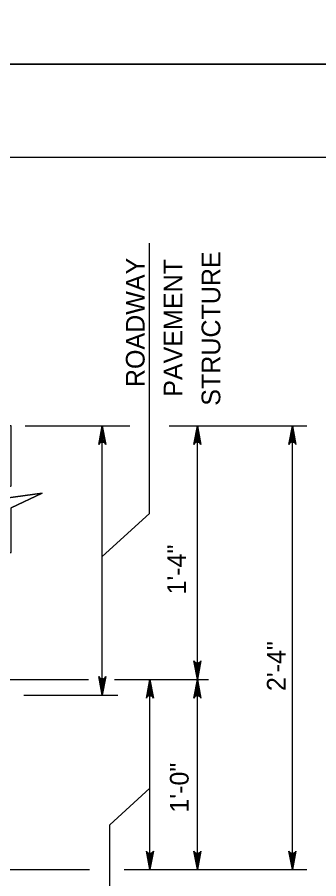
# Model space of a CAD drawing. Extents: x 636530 to 644067, y 294168 to 299122.
# Drawn here: x 639387.2 to 639435.5, y 297601.9 to 297740 of the extents above; entities that cross this region are included whole.
import ezdxf

# ---------------------------------------------------------------- set-up
doc = ezdxf.new("R2010")
doc.units = 0
doc.layers.add('1', color=7, linetype='Continuous')
doc.layers.add('PLT-BNDY', color=7, linetype='Continuous')

msp = doc.modelspace()

# ---------------------------------------------------------------- linework, layer by layer
at = {"layer": '1'}
for p, q in [((639832.78, 297717.48), (639046.78, 297717.48)), ((639408.39, 297660.47), (639408.39, 297703.76)), ((639388.43, 297674.51), (639405.24, 297674.51)), ((639400.81, 297631.33), (639400.81, 297674.51)), ((639411.54, 297674.51), (639433.59, 297674.51)), ((639416.05, 297633.88), (639416.05, 297674.51)), ((639431.29, 297603.4), (639431.29, 297674.51)), ((639408.39, 297660.47), (639400.81, 297653.56)), ((639314.21, 297633.88), (639398.58, 297633.88)), ((639402.75, 297633.88), (639417.83, 297633.88)), ((639408.43, 297603.4), (639408.43, 297633.88)), ((639416.05, 297603.4), (639416.05, 297633.88)), ((639388.2, 297631.33), (639403.29, 297631.33)), ((639402.01, 297610.58), (639408.43, 297616.44)), ((639402.01, 297558.7), (639402.01, 297610.58)), ((639314.21, 297603.4), (639398.76, 297603.4)), ((639404.31, 297603.4), (639433.59, 297603.4))]:
    msp.add_line(p, q, dxfattribs=at)
msp.add_lwpolyline([(639381.01, 297662.35), (639386.18, 297664.89), (639386.18, 297674.51), (639235.64, 297674.51), (639235.64, 297672.61), (639234.69, 297672.61), (639234.69, 297633.88), (639310.89, 297633.88), (639331.21, 297654.19), (639386.18, 297654.19), (639386.18, 297661.37), (639391.14, 297663.72)], close=True, dxfattribs=at)
for points in [[(639400.81, 297674.51), (639401.37, 297671.53), (639401.21, 297671.76), (639401.01, 297671.88), (639400.81, 297671.91), (639400.61, 297671.88), (639400.41, 297671.76), (639400.26, 297671.53), (639400.81, 297674.51), (639400.41, 297671.76), (639400.61, 297671.88), (639400.81, 297674.51), (639400.81, 297671.91), (639401.01, 297671.88), (639400.81, 297674.51), (639401.21, 297671.76)], [(639416.05, 297674.51), (639416.61, 297671.53), (639416.45, 297671.76), (639416.25, 297671.88), (639416.05, 297671.91), (639415.85, 297671.88), (639415.65, 297671.76), (639415.5, 297671.53), (639416.05, 297674.51), (639415.65, 297671.76), (639415.85, 297671.88), (639416.05, 297674.51), (639416.05, 297671.91), (639416.25, 297671.88), (639416.05, 297674.51), (639416.45, 297671.76)], [(639431.29, 297674.51), (639431.85, 297671.53), (639431.77, 297671.65), (639431.69, 297671.76), (639431.59, 297671.82), (639431.49, 297671.88), (639431.39, 297671.9), (639431.29, 297671.91), (639431.19, 297671.9), (639431.09, 297671.88), (639430.99, 297671.82), (639430.89, 297671.76), (639430.81, 297671.65), (639430.74, 297671.53), (639431.29, 297674.51), (639430.81, 297671.65), (639430.89, 297671.76), (639431.29, 297674.51), (639430.99, 297671.82), (639431.09, 297671.88), (639431.29, 297674.51), (639431.19, 297671.9), (639431.29, 297671.91), (639431.29, 297674.51), (639431.39, 297671.9), (639431.49, 297671.88), (639431.29, 297674.51), (639431.59, 297671.82), (639431.69, 297671.76), (639431.29, 297674.51), (639431.77, 297671.65)], [(639386.18, 297664.89), (639381, 297662.35), (639391.15, 297663.73), (639386.18, 297661.37)], [(639416.05, 297633.88), (639415.5, 297636.86), (639415.57, 297636.74), (639415.65, 297636.63), (639415.75, 297636.57), (639415.85, 297636.51), (639415.95, 297636.49), (639416.05, 297636.48), (639416.15, 297636.49), (639416.25, 297636.51), (639416.35, 297636.57), (639416.45, 297636.63), (639416.53, 297636.74), (639416.61, 297636.86), (639416.05, 297633.88), (639416.53, 297636.74), (639416.45, 297636.63), (639416.05, 297633.88), (639416.35, 297636.57), (639416.25, 297636.51), (639416.05, 297633.88), (639416.15, 297636.49), (639416.05, 297636.48), (639416.05, 297633.88), (639415.95, 297636.49), (639415.85, 297636.51), (639416.05, 297633.88), (639415.75, 297636.57), (639415.65, 297636.63), (639416.05, 297633.88), (639415.57, 297636.74)], [(639400.81, 297631.33), (639400.26, 297634.32), (639400.33, 297634.2), (639400.41, 297634.09), (639400.51, 297634.03), (639400.61, 297633.97), (639400.71, 297633.95), (639400.81, 297633.93), (639400.91, 297633.95), (639401.01, 297633.97), (639401.11, 297634.03), (639401.21, 297634.09), (639401.29, 297634.2), (639401.37, 297634.32), (639400.81, 297631.33), (639401.29, 297634.2), (639401.21, 297634.09), (639400.81, 297631.33), (639401.11, 297634.03), (639401.01, 297633.97), (639400.81, 297631.33), (639400.91, 297633.95), (639400.81, 297633.93), (639400.81, 297631.33), (639400.71, 297633.95), (639400.61, 297633.97), (639400.81, 297631.33), (639400.51, 297634.03), (639400.41, 297634.09), (639400.81, 297631.33), (639400.33, 297634.2)], [(639408.43, 297633.88), (639408.99, 297630.89), (639408.91, 297631.01), (639408.83, 297631.12), (639408.73, 297631.18), (639408.63, 297631.24), (639408.53, 297631.26), (639408.43, 297631.28), (639408.33, 297631.26), (639408.23, 297631.24), (639408.13, 297631.18), (639408.03, 297631.12), (639407.95, 297631.01), (639407.88, 297630.89), (639408.43, 297633.88), (639407.95, 297631.01), (639408.03, 297631.12), (639408.43, 297633.88), (639408.13, 297631.18), (639408.23, 297631.24), (639408.43, 297633.88), (639408.33, 297631.26), (639408.43, 297631.28), (639408.43, 297633.88), (639408.53, 297631.26), (639408.63, 297631.24), (639408.43, 297633.88), (639408.73, 297631.18), (639408.83, 297631.12), (639408.43, 297633.88), (639408.91, 297631.01)], [(639416.05, 297633.88), (639416.61, 297630.89), (639416.53, 297631.01), (639416.45, 297631.12), (639416.35, 297631.18), (639416.25, 297631.24), (639416.15, 297631.26), (639416.05, 297631.28), (639415.95, 297631.26), (639415.85, 297631.24), (639415.75, 297631.18), (639415.65, 297631.12), (639415.57, 297631.01), (639415.5, 297630.89), (639416.05, 297633.88), (639415.57, 297631.01), (639415.65, 297631.12), (639416.05, 297633.88), (639415.75, 297631.18), (639415.85, 297631.24), (639416.05, 297633.88), (639415.95, 297631.26), (639416.05, 297631.28), (639416.05, 297633.88), (639416.15, 297631.26), (639416.25, 297631.24), (639416.05, 297633.88), (639416.35, 297631.18), (639416.45, 297631.12), (639416.05, 297633.88), (639416.53, 297631.01)], [(639408.43, 297603.4), (639407.88, 297606.38), (639407.95, 297606.26), (639408.03, 297606.15), (639408.13, 297606.09), (639408.23, 297606.03), (639408.33, 297606.01), (639408.43, 297606), (639408.53, 297606.01), (639408.63, 297606.03), (639408.73, 297606.09), (639408.83, 297606.15), (639408.91, 297606.26), (639408.99, 297606.38), (639408.43, 297603.4), (639408.91, 297606.26), (639408.83, 297606.15), (639408.43, 297603.4), (639408.73, 297606.09), (639408.63, 297606.03), (639408.43, 297603.4), (639408.53, 297606.01), (639408.43, 297606), (639408.43, 297603.4), (639408.33, 297606.01), (639408.23, 297606.03), (639408.43, 297603.4), (639408.13, 297606.09), (639408.03, 297606.15), (639408.43, 297603.4), (639407.95, 297606.26)], [(639416.05, 297603.4), (639415.5, 297606.38), (639415.57, 297606.26), (639415.65, 297606.15), (639415.75, 297606.09), (639415.85, 297606.03), (639415.95, 297606.01), (639416.05, 297606), (639416.15, 297606.01), (639416.25, 297606.03), (639416.35, 297606.09), (639416.45, 297606.15), (639416.53, 297606.26), (639416.61, 297606.38), (639416.05, 297603.4), (639416.53, 297606.26), (639416.45, 297606.15), (639416.05, 297603.4), (639416.35, 297606.09), (639416.25, 297606.03), (639416.05, 297603.4), (639416.15, 297606.01), (639416.05, 297606), (639416.05, 297603.4), (639415.95, 297606.01), (639415.85, 297606.03), (639416.05, 297603.4), (639415.75, 297606.09), (639415.65, 297606.15), (639416.05, 297603.4), (639415.57, 297606.26)], [(639431.29, 297603.4), (639430.74, 297606.38), (639430.81, 297606.26), (639430.89, 297606.15), (639430.99, 297606.09), (639431.09, 297606.03), (639431.19, 297606.01), (639431.29, 297606), (639431.39, 297606.01), (639431.49, 297606.03), (639431.59, 297606.09), (639431.69, 297606.15), (639431.77, 297606.26), (639431.85, 297606.38), (639431.29, 297603.4), (639431.77, 297606.26), (639431.69, 297606.15), (639431.29, 297603.4), (639431.59, 297606.09), (639431.49, 297606.03), (639431.29, 297603.4), (639431.39, 297606.01), (639431.29, 297606), (639431.29, 297603.4), (639431.19, 297606.01), (639431.09, 297606.03), (639431.29, 297603.4), (639430.99, 297606.09), (639430.89, 297606.15), (639431.29, 297603.4), (639430.81, 297606.26)]]:
    msp.add_lwpolyline(points, dxfattribs=at)
at = {"layer": 'PLT-BNDY'}
for points in [[(639006.78, 298326.48), (639847.78, 298326.48), (639847.78, 297732.48), (639006.78, 297732.48)], [(639006.78, 297732.48), (639847.78, 297732.48), (639847.78, 297138.48), (639006.78, 297138.48)]]:
    msp.add_lwpolyline(points, close=True, dxfattribs=at)

# ---------------------------------------------------------------- texts
at = {"layer": '1'}
for s, p in [('ROADWAY', (639407.59, 297680.71)), ('STRUCTURE', (639419.73, 297677.73)), ('PAVEMENT', (639413.66, 297679.16)), ('1\'-4"', (639414.21, 297647.49)), ('2\'-4"', (639430.2, 297632.01)), ('1\'-0"', (639414.65, 297612.54))]:
    msp.add_text(s, height=3, rotation=90, dxfattribs=at).set_placement(p)

doc.saveas('drawing.dxf')
